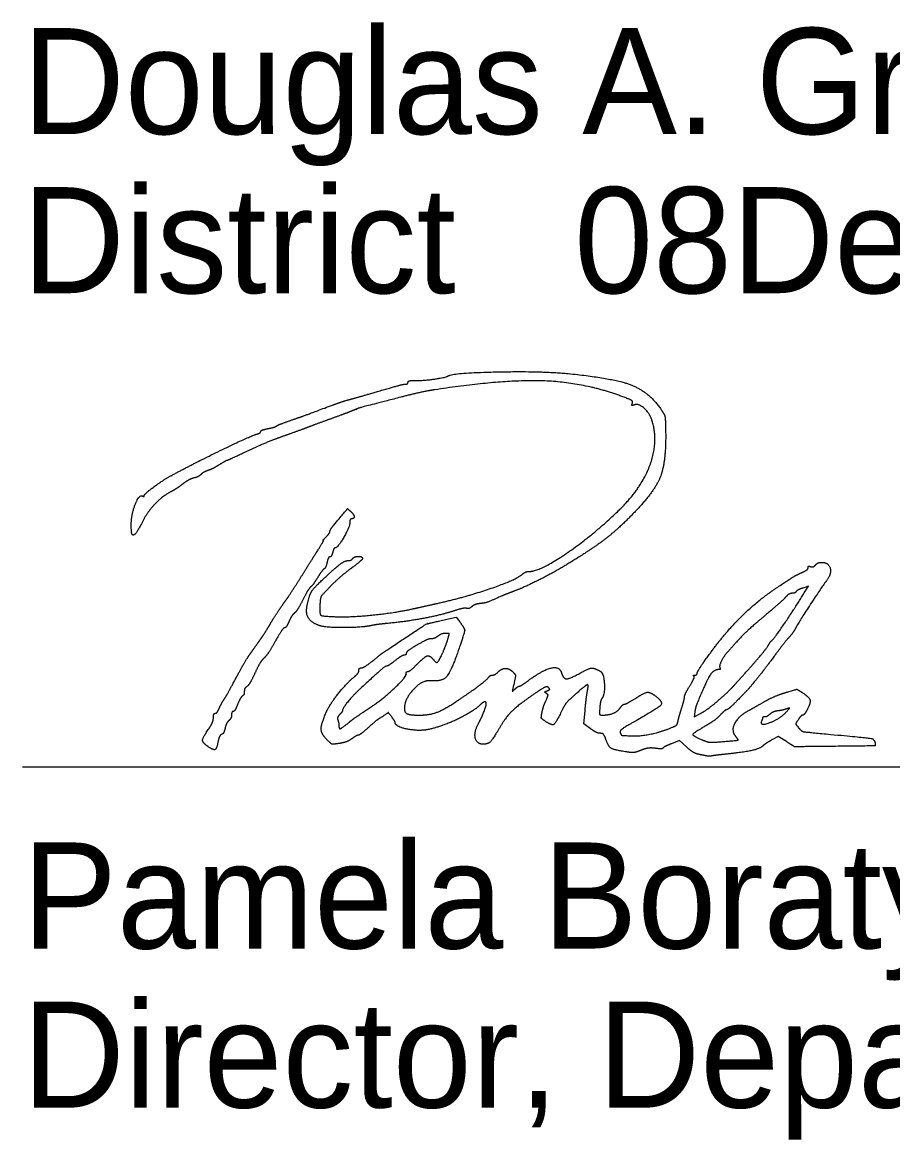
# Model space of a CAD drawing. Extents: x 0 to 34, y 0 to 22.
# Drawn here: x 24.528 to 25.676, y 7.301 to 8.775 of the extents above; entities that cross this region are included whole.
import ezdxf

# ---------------------------------------------------------------- set-up
doc = ezdxf.new("R2010")
doc.units = 0
doc.layers.add('SH_Data', color=7, linetype='Continuous')
doc.layers.add('SH_Text', color=7, linetype='Continuous')

msp = doc.modelspace()

# ---------------------------------------------------------------- linework, layer by layer
at = {"layer": 'SH_Data'}
msp.add_line((24.5279, 7.7928), (28.0279, 7.7928), dxfattribs=at)
at = {"layer": 'SH_Text'}
for points in [[(25.5597, 8.0222), (25.5651, 8.0312), (25.5577, 8.0286)], [(25.0824, 7.9861), (25.1004, 7.9901), (25.1051, 7.9839)], [(25.2773, 7.8433), (25.269, 7.8496), (25.2704, 7.8667)], [(25.4153, 7.8652), (25.4143, 7.8588), (25.4229, 7.8632)], [(25.5361, 7.8259), (25.5255, 7.8327), (25.5171, 7.8282)], [(25.4043, 7.8189), (25.3951, 7.8272), (25.3845, 7.8231)]]:
    msp.add_lwpolyline(points, dxfattribs=at)
for points in [[(25.0458, 8.3024), (25.0554, 8.3022), (25.0864, 8.3065), (25.0898, 8.3086)], [(25.0898, 8.3086), (25.0966, 8.3128), (25.2136, 8.3151), (25.248, 8.3117)], [(25.248, 8.3117), (25.3072, 8.3059), (25.3548, 8.2876), (25.3706, 8.2646)], [(24.9612, 8.2779), (24.9665, 8.2793), (24.9839, 8.2843), (25, 8.2891)], [(25, 8.2891), (25.0161, 8.2938), (25.031, 8.2977), (25.033, 8.2977)], [(25.0716, 8.2902), (25.0623, 8.2888), (25.0424, 8.2844), (25.0272, 8.2805)], [(25.033, 8.2977), (25.0351, 8.2977), (25.0368, 8.2988), (25.0368, 8.3002)], [(25.0368, 8.3002), (25.0368, 8.3016), (25.0408, 8.3026), (25.0458, 8.3024)], [(25.3205, 8.281), (25.2699, 8.3), (25.1619, 8.304), (25.0716, 8.2902)], [(24.9372, 8.2701), (24.9451, 8.273), (24.9559, 8.2766), (24.9612, 8.2779)], [(25.0272, 8.2805), (24.9762, 8.2673), (24.9719, 8.2661), (24.9612, 8.2617)], [(25.3328, 8.2724), (25.3338, 8.2749), (25.3303, 8.2773), (25.3205, 8.281)], [(24.8808, 8.2495), (24.8955, 8.2546), (24.9019, 8.2569), (24.9372, 8.2701)], [(24.9612, 8.2617), (24.9585, 8.2606), (24.9483, 8.2568), (24.9384, 8.2532)], [(25.3352, 8.2703), (25.3326, 8.2693), (25.3319, 8.2699), (25.3328, 8.2724)], [(25.3586, 8.2504), (25.3553, 8.2601), (25.3409, 8.2725), (25.3352, 8.2703)], [(25.3706, 8.2646), (25.3755, 8.2573), (25.3764, 8.253), (25.3768, 8.2351)], [(24.8628, 8.2423), (24.8641, 8.2433), (24.8722, 8.2465), (24.8808, 8.2495)], [(24.9384, 8.2532), (24.9285, 8.2496), (24.9134, 8.2441), (24.9048, 8.2408)], [(25.3131, 8.1292), (25.344, 8.1586), (25.3679, 8.2221), (25.3586, 8.2504)], [(24.7248, 8.1773), (24.755, 8.1936), (24.8286, 8.2292), (24.837, 8.2317)], [(24.837, 8.2317), (24.84, 8.2325), (24.8424, 8.2341), (24.8424, 8.2352)], [(24.8424, 8.2352), (24.8424, 8.2363), (24.8464, 8.2379), (24.8514, 8.2389)], [(24.8514, 8.2389), (24.8563, 8.2398), (24.8615, 8.2413), (24.8628, 8.2423)], [(24.9048, 8.2408), (24.8962, 8.2376), (24.88, 8.2317), (24.8688, 8.2277)], [(25.3768, 8.2351), (25.3775, 8.1943), (25.3614, 8.1546), (25.332, 8.1248)], [(24.8688, 8.2277), (24.8576, 8.2237), (24.8372, 8.2152), (24.8236, 8.2087)], [(24.8236, 8.2087), (24.8099, 8.2022), (24.7983, 8.1969), (24.7977, 8.1969)], [(24.7877, 8.1913), (24.7828, 8.1882), (24.7761, 8.1848), (24.7729, 8.1837)], [(24.7977, 8.1969), (24.7971, 8.1969), (24.7927, 8.1944), (24.7877, 8.1913)], [(24.6888, 8.1507), (24.6888, 8.1528), (24.7142, 8.1716), (24.7248, 8.1773)], [(24.754, 8.1738), (24.7505, 8.1729), (24.7438, 8.1693), (24.7392, 8.1657)], [(24.7637, 8.1786), (24.7619, 8.1768), (24.7576, 8.1746), (24.754, 8.1738)], [(24.7729, 8.1837), (24.7697, 8.1827), (24.7655, 8.1804), (24.7637, 8.1786)], [(24.7233, 8.1553), (24.7129, 8.15), (24.693, 8.1292), (24.6868, 8.117)], [(24.7392, 8.1657), (24.7346, 8.1621), (24.7274, 8.1574), (24.7233, 8.1553)], [(24.6716, 8.1128), (24.6717, 8.126), (24.6823, 8.1526), (24.6865, 8.15)], [(24.6865, 8.15), (24.6877, 8.1493), (24.6888, 8.1496), (24.6888, 8.1507)], [(24.939, 8.1118), (24.9575, 8.1339), (24.9568, 8.1333), (24.9609, 8.1299)], [(24.9609, 8.1299), (24.9652, 8.1264), (24.9661, 8.1201), (24.9624, 8.1201)], [(25.1964, 8.0505), (25.2105, 8.0505), (25.2786, 8.0964), (25.3131, 8.1292)], [(24.673, 8.0991), (24.6722, 8.0999), (24.6716, 8.1061), (24.6716, 8.1128)], [(24.6868, 8.117), (24.6801, 8.1041), (24.6748, 8.0973), (24.673, 8.0991)], [(24.9336, 8.1031), (24.9336, 8.1043), (24.936, 8.1082), (24.939, 8.1118)], [(24.96, 8.115), (24.96, 8.1095), (24.9441, 8.0817), (24.9409, 8.0817)], [(24.9624, 8.1201), (24.9611, 8.1201), (24.96, 8.1178), (24.96, 8.115)], [(25.332, 8.1248), (25.3134, 8.1059), (25.281, 8.0809), (25.2505, 8.0621)], [(24.9288, 8.0961), (24.9314, 8.0988), (24.9336, 8.1019), (24.9336, 8.1031)], [(24.916, 8.0757), (24.9216, 8.0843), (24.9256, 8.0913), (24.925, 8.0913)], [(24.925, 8.0913), (24.9245, 8.0913), (24.9261, 8.0935), (24.9288, 8.0961)], [(24.9409, 8.0817), (24.9398, 8.0817), (24.9382, 8.079), (24.9374, 8.0757)], [(24.894, 8.0406), (24.9006, 8.0513), (24.9105, 8.067), (24.916, 8.0757)], [(24.9337, 8.0697), (24.9325, 8.0697), (24.9309, 8.0665), (24.93, 8.0625)], [(24.9374, 8.0757), (24.9366, 8.0724), (24.9349, 8.0697), (24.9337, 8.0697)], [(24.9576, 8.0649), (24.9601, 8.0649), (24.9628, 8.066), (24.9636, 8.0673)], [(24.9768, 8.0677), (24.9768, 8.0666), (24.97, 8.0607), (24.9618, 8.0546)], [(24.9636, 8.0673), (24.9654, 8.0702), (24.9768, 8.0705), (24.9768, 8.0677)], [(24.9261, 8.0539), (24.9248, 8.0532), (24.921, 8.048), (24.9176, 8.0425)], [(24.9252, 8.0408), (24.9409, 8.0554), (24.9536, 8.0649), (24.9576, 8.0649)], [(24.93, 8.0625), (24.9291, 8.0586), (24.9274, 8.0547), (24.9261, 8.0539)], [(24.9618, 8.0546), (24.9535, 8.0485), (24.941, 8.0376), (24.934, 8.0304)], [(25.2505, 8.0621), (25.2313, 8.0503), (25.1901, 8.0293), (25.176, 8.0242)], [(25.557, 8.0492), (25.5613, 8.0511), (25.5648, 8.0539), (25.5648, 8.0554)], [(25.5648, 8.0554), (25.5648, 8.057), (25.5663, 8.0576), (25.5682, 8.0569)], [(25.5682, 8.0569), (25.5701, 8.0562), (25.5729, 8.0572), (25.5745, 8.0591)], [(25.5745, 8.0591), (25.5761, 8.061), (25.5798, 8.0625), (25.5827, 8.0625)], [(25.5827, 8.0625), (25.5921, 8.0625), (25.5959, 8.0465), (25.5885, 8.0375)], [(24.8722, 8.0077), (24.8776, 8.0152), (24.8874, 8.03), (24.894, 8.0406)], [(24.9038, 8.0061), (24.9066, 8.0192), (24.9127, 8.0292), (24.9252, 8.0408)], [(24.9176, 8.0425), (24.9142, 8.037), (24.9101, 8.0314), (24.9084, 8.0301)], [(25.0764, 8.0086), (25.1133, 8.0168), (25.1796, 8.0397), (25.1882, 8.0472)], [(25.1882, 8.0472), (25.1903, 8.049), (25.1939, 8.0505), (25.1964, 8.0505)], [(25.528, 8.0321), (25.5469, 8.0444), (25.5488, 8.0455), (25.557, 8.0492)], [(25.5885, 8.0375), (25.5843, 8.0325), (25.5515, 7.982), (25.5483, 7.9758)], [(24.9084, 8.0301), (24.9068, 8.0287), (24.9021, 8.0211), (24.8981, 8.0131)], [(24.934, 8.0304), (24.9233, 8.0195), (24.9211, 8.0158), (24.9206, 8.0076)], [(25.176, 8.0242), (25.1714, 8.0225), (25.1643, 8.0197), (25.1603, 8.018)], [(25.4334, 7.9396), (25.4556, 7.9704), (25.5007, 8.0144), (25.528, 8.0321)], [(25.549, 8.0239), (25.5483, 8.0227), (25.5459, 8.0217), (25.5437, 8.0217)], [(25.5577, 8.0286), (25.5537, 8.0272), (25.5498, 8.0251), (25.549, 8.0239)], [(24.8981, 8.0131), (24.8941, 8.0052), (24.889, 7.9972), (24.8868, 7.9954)], [(25.0428, 8.0011), (25.0507, 8.0029), (25.0658, 8.0062), (25.0764, 8.0086)], [(25.1318, 8.0081), (25.1279, 8.0077), (25.123, 8.0058), (25.121, 8.004)], [(25.1603, 8.018), (25.1433, 8.0105), (25.1384, 8.0088), (25.1318, 8.0081)], [(25.5349, 8.0163), (25.5322, 8.0133), (25.5197, 8.0023), (25.5072, 7.9917)], [(25.5169, 7.9593), (25.5197, 7.9613), (25.5479, 8.0028), (25.5597, 8.0222)], [(25.5437, 8.0217), (25.5415, 8.0217), (25.5375, 8.0193), (25.5349, 8.0163)], [(24.8555, 7.9821), (24.8593, 7.9887), (24.8669, 8.0002), (24.8722, 8.0077)], [(24.8868, 7.9954), (24.8847, 7.9936), (24.8814, 7.9885), (24.8796, 7.9841)], [(24.9192, 7.9793), (24.9087, 7.9832), (24.9016, 7.9956), (24.9038, 8.0061)], [(24.9206, 8.0076), (24.9197, 7.9941), (24.9238, 7.9913), (24.9444, 7.9907)], [(24.9444, 7.9907), (24.9636, 7.9902), (25.0215, 7.9963), (25.0428, 8.0011)], [(25.0962, 7.9981), (25.0797, 7.9928), (25.0346, 7.9843), (25.0108, 7.982)], [(25.1142, 8.0018), (25.1125, 8.0024), (25.1044, 8.0008), (25.0962, 7.9981)], [(25.121, 8.004), (25.1189, 8.0022), (25.1158, 8.0012), (25.1142, 8.0018)], [(24.8425, 7.9615), (24.8458, 7.9662), (24.8517, 7.9755), (24.8555, 7.9821)], [(24.8796, 7.9841), (24.8777, 7.9797), (24.8752, 7.9761), (24.8739, 7.9761)], [(24.9904, 7.9794), (24.9767, 7.9764), (24.9272, 7.9763), (24.9192, 7.9793)], [(25.0108, 7.982), (25.0025, 7.9812), (24.9933, 7.9801), (24.9904, 7.9794)], [(25.0284, 7.9597), (25.06, 7.9807), (25.0614, 7.9814), (25.0824, 7.9861)], [(25.1051, 7.9839), (25.1117, 7.9752), (25.1115, 7.9703), (25.1038, 7.9478)], [(25.5072, 7.9917), (25.4876, 7.9752), (25.4759, 7.9638), (25.4592, 7.9449)], [(24.8739, 7.9761), (24.8726, 7.9761), (24.8672, 7.9682), (24.8618, 7.9586)], [(25.0765, 7.9652), (25.074, 7.9633), (25.07, 7.9617), (25.0678, 7.9617)], [(25.0864, 7.9688), (25.0835, 7.9688), (25.0791, 7.9672), (25.0765, 7.9652)], [(25.0897, 7.9623), (25.0914, 7.9681), (25.091, 7.9689), (25.0864, 7.9688)], [(25.5397, 7.9637), (25.5367, 7.9605), (25.5278, 7.9491), (25.5199, 7.9385)], [(25.5483, 7.9758), (25.5466, 7.9724), (25.5427, 7.9669), (25.5397, 7.9637)], [(24.8289, 7.9423), (24.833, 7.9481), (24.8391, 7.9567), (24.8425, 7.9615)], [(24.8618, 7.9586), (24.8565, 7.9489), (24.8498, 7.9389), (24.847, 7.9364)], [(24.9892, 7.9317), (25.0029, 7.9428), (25.0009, 7.9414), (25.0284, 7.9597)], [(25.0581, 7.9586), (25.0436, 7.9506), (25.0344, 7.9443), (25.0344, 7.9423)], [(25.0678, 7.9617), (25.0656, 7.9617), (25.0612, 7.9603), (25.0581, 7.9586)], [(25.075, 7.9305), (25.0768, 7.9305), (25.0866, 7.9517), (25.0897, 7.9623)], [(25.4817, 7.9164), (25.497, 7.9335), (25.5106, 7.9498), (25.513, 7.9542)], [(25.513, 7.9542), (25.5142, 7.9563), (25.5159, 7.9587), (25.5169, 7.9593)], [(24.81, 7.9101), (24.8163, 7.922), (24.8248, 7.9365), (24.8289, 7.9423)], [(24.847, 7.9364), (24.8441, 7.9338), (24.8386, 7.9247), (24.8347, 7.9161)], [(25.0317, 7.9401), (25.0303, 7.9401), (25.025, 7.9369), (25.02, 7.9329)], [(25.0344, 7.9423), (25.0344, 7.9411), (25.0332, 7.9401), (25.0317, 7.9401)], [(25.0488, 7.9281), (25.0589, 7.9382), (25.0654, 7.9401), (25.0704, 7.9341)], [(25.1038, 7.9478), (25.0935, 7.9179), (25.0815, 7.9048), (25.0656, 7.9062)], [(25.0704, 7.9341), (25.072, 7.9321), (25.0741, 7.9305), (25.075, 7.9305)], [(25.4184, 7.9163), (25.4184, 7.9177), (25.4251, 7.9282), (25.4334, 7.9396)], [(25.4592, 7.9449), (25.4533, 7.9383), (25.4471, 7.9255), (25.4485, 7.9231)], [(25.5199, 7.9385), (25.512, 7.9278), (25.5043, 7.9176), (25.5029, 7.9158)], [(24.9666, 7.9121), (24.9695, 7.9145), (24.972, 7.918), (24.972, 7.9199)], [(24.972, 7.9199), (24.972, 7.9218), (24.9735, 7.9233), (24.9754, 7.9233)], [(25.0088, 7.9257), (25.0069, 7.9257), (24.9985, 7.9184), (24.9732, 7.8952)], [(24.9754, 7.9233), (24.9772, 7.9233), (24.9834, 7.9271), (24.9892, 7.9317)], [(25.02, 7.9329), (25.015, 7.929), (25.01, 7.9257), (25.0088, 7.9257)], [(25.0368, 7.9185), (25.0381, 7.9185), (25.0435, 7.9228), (25.0488, 7.9281)], [(25.1555, 7.9176), (25.1605, 7.9226), (25.1705, 7.9226), (25.1754, 7.9177)], [(25.1935, 7.905), (25.2138, 7.9202), (25.2365, 7.9258), (25.2395, 7.9164)], [(25.2633, 7.916), (25.2752, 7.9226), (25.2825, 7.9233), (25.2907, 7.9187)], [(25.4462, 7.9209), (25.4399, 7.9209), (25.4304, 7.9057), (25.4183, 7.8765)], [(25.4485, 7.9231), (25.4493, 7.9219), (25.4482, 7.9209), (25.4462, 7.9209)], [(24.7946, 7.8825), (24.7968, 7.8858), (24.8037, 7.8982), (24.81, 7.9101)], [(24.8347, 7.9161), (24.8307, 7.9075), (24.826, 7.8996), (24.8242, 7.8986)], [(24.9285, 7.8638), (24.933, 7.8743), (24.9562, 7.9037), (24.9666, 7.9121)], [(24.9883, 7.8719), (25.0039, 7.8823), (25.0344, 7.9111), (25.0344, 7.9154)], [(25.0656, 7.9062), (25.0552, 7.907), (25.032, 7.8817), (25.032, 7.8694)], [(25.0344, 7.9154), (25.0344, 7.9171), (25.0355, 7.9185), (25.0368, 7.9185)], [(25.1004, 7.8788), (25.119, 7.8912), (25.1414, 7.9079), (25.1431, 7.9107)], [(25.1431, 7.9107), (25.1442, 7.9123), (25.1465, 7.9137), (25.1483, 7.9137)], [(25.1483, 7.9137), (25.1501, 7.9137), (25.1534, 7.9155), (25.1555, 7.9176)], [(25.1754, 7.9177), (25.1786, 7.9145), (25.1788, 7.9121), (25.1767, 7.9029)], [(25.1841, 7.8993), (25.1851, 7.8993), (25.1893, 7.9019), (25.1935, 7.905)], [(25.2395, 7.9164), (25.2419, 7.9088), (25.25, 7.9087), (25.2633, 7.916)], [(25.2907, 7.9187), (25.2951, 7.9163), (25.2967, 7.8883), (25.2928, 7.8831)], [(25.4086, 7.8994), (25.4125, 7.9057), (25.415, 7.9115), (25.4142, 7.9123)], [(25.4142, 7.9123), (25.4134, 7.9131), (25.414, 7.9137), (25.4156, 7.9137)], [(25.4156, 7.9137), (25.4171, 7.9137), (25.4184, 7.9149), (25.4184, 7.9163)], [(25.4661, 7.8989), (25.4692, 7.9024), (25.4762, 7.9103), (25.4817, 7.9164)], [(25.5029, 7.9158), (25.4896, 7.8994), (25.485, 7.8942), (25.4732, 7.8821)], [(24.8208, 7.8921), (24.8208, 7.8896), (24.8197, 7.8869), (24.8183, 7.8861)], [(24.8242, 7.8986), (24.8223, 7.8975), (24.8208, 7.8946), (24.8208, 7.8921)], [(24.9732, 7.8952), (24.9641, 7.8868), (24.9504, 7.8697), (24.9504, 7.8668)], [(25.1767, 7.9029), (25.1744, 7.8927), (25.1745, 7.8922), (25.1783, 7.8956)], [(25.1783, 7.8956), (25.1805, 7.8977), (25.1832, 7.8993), (25.1841, 7.8993)], [(25.2222, 7.8972), (25.2204, 7.899), (25.2145, 7.8963), (25.202, 7.8878)], [(25.2194, 7.8896), (25.2172, 7.891), (25.2175, 7.8919), (25.2206, 7.8931)], [(25.2206, 7.8931), (25.2236, 7.8942), (25.224, 7.8954), (25.2222, 7.8972)], [(25.2633, 7.8932), (25.2474, 7.8791), (25.2437, 7.8747), (25.2382, 7.8634)], [(25.2734, 7.8915), (25.2752, 7.901), (25.2726, 7.9014), (25.2633, 7.8932)], [(25.2704, 7.8667), (25.2712, 7.876), (25.2726, 7.8872), (25.2734, 7.8915)], [(25.336, 7.8825), (25.3489, 7.8907), (25.3565, 7.8915), (25.3642, 7.8855)], [(25.4016, 7.8846), (25.4016, 7.8865), (25.4047, 7.8931), (25.4086, 7.8994)], [(25.446, 7.88), (25.4539, 7.8869), (25.4629, 7.8953), (25.4661, 7.8989)], [(25.506, 7.8781), (25.5139, 7.8826), (25.5271, 7.8883), (25.5353, 7.8907)], [(25.5353, 7.8907), (25.5493, 7.895), (25.5505, 7.895), (25.5564, 7.8911)], [(25.5564, 7.8911), (25.566, 7.8848), (25.5684, 7.8774), (25.5638, 7.8684)], [(24.7877, 7.8699), (24.7893, 7.8735), (24.7924, 7.8792), (24.7946, 7.8825)], [(24.812, 7.8751), (24.81, 7.8699), (24.8073, 7.8657), (24.8061, 7.8657)], [(24.8183, 7.8861), (24.8169, 7.8852), (24.8141, 7.8803), (24.812, 7.8751)], [(25.0519, 7.8609), (25.065, 7.8609), (25.0841, 7.868), (25.1004, 7.8788)], [(25.1294, 7.8489), (25.1335, 7.8566), (25.14, 7.8729), (25.14, 7.8756)], [(25.14, 7.8756), (25.14, 7.8787), (25.136, 7.8782), (25.1324, 7.8747)], [(25.202, 7.8878), (25.1823, 7.8743), (25.1651, 7.8573), (25.1568, 7.8429)], [(25.2136, 7.8641), (25.2144, 7.8683), (25.2166, 7.8753), (25.2187, 7.8797)], [(25.2187, 7.8797), (25.2215, 7.886), (25.2217, 7.8882), (25.2194, 7.8896)], [(25.2928, 7.8831), (25.2916, 7.8815), (25.2903, 7.8758), (25.2899, 7.8705)], [(25.3168, 7.8704), (25.3187, 7.8731), (25.3212, 7.8753), (25.3224, 7.8753)], [(25.3224, 7.8753), (25.3236, 7.8753), (25.3297, 7.8786), (25.336, 7.8825)], [(25.3642, 7.8855), (25.3739, 7.8779), (25.367, 7.87), (25.3354, 7.8522)], [(25.3981, 7.8705), (25.4, 7.8765), (25.4016, 7.8828), (25.4016, 7.8846)], [(25.4183, 7.8765), (25.4172, 7.8739), (25.4159, 7.8688), (25.4153, 7.8652)], [(25.4229, 7.8632), (25.4277, 7.8657), (25.4381, 7.8732), (25.446, 7.88)], [(25.4732, 7.8821), (25.4657, 7.8744), (25.4586, 7.8681), (25.4576, 7.8681)], [(25.4864, 7.867), (25.4893, 7.8686), (25.4981, 7.8735), (25.506, 7.8781)], [(24.78, 7.8576), (24.78, 7.8608), (24.7811, 7.8633), (24.7824, 7.8633)], [(24.7824, 7.8633), (24.7838, 7.8633), (24.7862, 7.8663), (24.7877, 7.8699)], [(24.804, 7.8612), (24.804, 7.8587), (24.8024, 7.8554), (24.8005, 7.8538)], [(24.8061, 7.8657), (24.8049, 7.8657), (24.804, 7.8637), (24.804, 7.8612)], [(24.9302, 7.8281), (24.9225, 7.8357), (24.9219, 7.8486), (24.9285, 7.8638)], [(24.9466, 7.8616), (24.9446, 7.8596), (24.9435, 7.8563), (24.9442, 7.8544)], [(24.9504, 7.8668), (24.9504, 7.866), (24.9487, 7.8637), (24.9466, 7.8616)], [(24.9568, 7.8496), (24.9643, 7.8557), (24.9696, 7.8594), (24.9883, 7.8719)], [(25.0154, 7.8584), (25.0109, 7.8642), (25.0108, 7.8642), (25.0041, 7.8597)], [(25.032, 7.8694), (25.032, 7.8642), (25.0398, 7.8609), (25.0519, 7.8609)], [(25.1324, 7.8747), (25.1228, 7.8655), (25.084, 7.8467), (25.0656, 7.8423)], [(25.2182, 7.8526), (25.2132, 7.8559), (25.2124, 7.8578), (25.2136, 7.8641)], [(25.2382, 7.8634), (25.2315, 7.8497), (25.2267, 7.8471), (25.2182, 7.8526)], [(25.2899, 7.8705), (25.2894, 7.8629), (25.2901, 7.8609), (25.2932, 7.8609)], [(25.2932, 7.8609), (25.3016, 7.8609), (25.3136, 7.8658), (25.3168, 7.8704)], [(25.3933, 7.8535), (25.394, 7.8569), (25.3961, 7.8646), (25.3981, 7.8705)], [(25.449, 7.8612), (25.4454, 7.8573), (25.4373, 7.8512), (25.431, 7.8476)], [(25.4576, 7.8681), (25.4565, 7.8681), (25.4526, 7.865), (25.449, 7.8612)], [(25.4694, 7.8327), (25.4633, 7.8401), (25.4731, 7.8598), (25.4864, 7.867)], [(25.5033, 7.8528), (25.5008, 7.8462), (25.5263, 7.8552), (25.5348, 7.8638)], [(25.5144, 7.8621), (25.5122, 7.8601), (25.5091, 7.8585), (25.5076, 7.8585)], [(25.5254, 7.8666), (25.5215, 7.8661), (25.5166, 7.8641), (25.5144, 7.8621)], [(25.5372, 7.8694), (25.5345, 7.8684), (25.5292, 7.8671), (25.5254, 7.8666)], [(25.5348, 7.8638), (25.5403, 7.8694), (25.5408, 7.8707), (25.5372, 7.8694)], [(25.5578, 7.8609), (25.5567, 7.8609), (25.554, 7.8583), (25.5519, 7.8551)], [(25.5638, 7.8684), (25.5616, 7.8643), (25.5589, 7.8609), (25.5578, 7.8609)], [(24.7742, 7.8434), (24.7774, 7.8481), (24.78, 7.8545), (24.78, 7.8576)], [(24.8005, 7.8538), (24.7986, 7.8523), (24.7964, 7.8477), (24.7955, 7.8438)], [(24.9442, 7.8544), (24.945, 7.8525), (24.9456, 7.8494), (24.9456, 7.8475)], [(24.9456, 7.8475), (24.9456, 7.8427), (24.949, 7.8433), (24.9568, 7.8496)], [(25.0041, 7.8597), (24.9959, 7.8544), (24.9933, 7.8523), (24.9821, 7.8423)], [(25.0199, 7.851), (25.0199, 7.8518), (25.0179, 7.8551), (25.0154, 7.8584)], [(25.0656, 7.8423), (25.0527, 7.8392), (25.0201, 7.8454), (25.0199, 7.851)], [(25.1361, 7.8225), (25.1277, 7.8225), (25.1237, 7.8383), (25.1294, 7.8489)], [(25.3354, 7.8522), (25.3222, 7.8448), (25.316, 7.84), (25.3168, 7.8378)], [(25.3806, 7.8428), (25.3894, 7.8462), (25.3923, 7.8486), (25.3933, 7.8535)], [(25.431, 7.8476), (25.4131, 7.8371), (25.412, 7.8339), (25.425, 7.8283)], [(25.5048, 7.8575), (25.5048, 7.857), (25.5041, 7.8548), (25.5033, 7.8528)], [(25.5076, 7.8585), (25.506, 7.8585), (25.5048, 7.8581), (25.5048, 7.8575)], [(25.5519, 7.8551), (25.5484, 7.8497), (25.5484, 7.8489), (25.5523, 7.8442)], [(24.7725, 7.8197), (24.7655, 7.8246), (24.7659, 7.8313), (24.7742, 7.8434)], [(24.7908, 7.8354), (24.7891, 7.8347), (24.787, 7.8306), (24.7862, 7.8262)], [(24.7955, 7.8438), (24.7946, 7.8398), (24.7925, 7.836), (24.7908, 7.8354)], [(24.9714, 7.8345), (24.9703, 7.8345), (24.9665, 7.8324), (24.9629, 7.8298)], [(24.9821, 7.8423), (24.9773, 7.838), (24.9725, 7.8345), (24.9714, 7.8345)], [(25.1568, 7.8429), (25.1486, 7.8288), (25.1422, 7.8225), (25.1361, 7.8225)], [(25.2903, 7.8369), (25.2877, 7.8369), (25.2819, 7.8398), (25.2773, 7.8433)], [(25.2978, 7.8291), (25.296, 7.8343), (25.2934, 7.8369), (25.2903, 7.8369)], [(25.3168, 7.8378), (25.3181, 7.8344), (25.3188, 7.8342), (25.3308, 7.8335)], [(25.3308, 7.8335), (25.3413, 7.8329), (25.3674, 7.8378), (25.3806, 7.8428)], [(25.4518, 7.8259), (25.4713, 7.8275), (25.4731, 7.8281), (25.4694, 7.8327)], [(25.5523, 7.8442), (25.5559, 7.8396), (25.5609, 7.8386), (25.5948, 7.8355)], [(25.5948, 7.8355), (25.6439, 7.8309), (25.6521, 7.8294), (25.6531, 7.8246)], [(24.7862, 7.8262), (24.7843, 7.8164), (24.7801, 7.8144), (24.7725, 7.8197)], [(24.9464, 7.8235), (24.9377, 7.8222), (24.9355, 7.8228), (24.9302, 7.8281)], [(24.9629, 7.8298), (24.9593, 7.8272), (24.9519, 7.8244), (24.9464, 7.8235)], [(25.3232, 7.8126), (25.3082, 7.815), (25.3013, 7.8195), (25.2978, 7.8291)], [(25.3632, 7.8171), (25.3574, 7.8178), (25.3501, 7.8168), (25.3443, 7.8145)], [(25.3733, 7.8174), (25.3729, 7.8165), (25.3683, 7.8164), (25.3632, 7.8171)], [(25.3845, 7.8231), (25.3787, 7.8209), (25.3737, 7.8183), (25.3733, 7.8174)], [(25.4189, 7.8095), (25.4159, 7.8101), (25.4093, 7.8144), (25.4043, 7.8189)], [(25.425, 7.8283), (25.4318, 7.8254), (25.4383, 7.8248), (25.4518, 7.8259)], [(25.5054, 7.8204), (25.5017, 7.8167), (25.4802, 7.8118), (25.4568, 7.8094)], [(25.5171, 7.8282), (25.5125, 7.8257), (25.5072, 7.8222), (25.5054, 7.8204)], [(25.5828, 7.8195), (25.5471, 7.8191), (25.5467, 7.8192), (25.5361, 7.8259)], [(25.6531, 7.8246), (25.6539, 7.8204), (25.6519, 7.8202), (25.5828, 7.8195)], [(25.3443, 7.8145), (25.3373, 7.8117), (25.3318, 7.8112), (25.3232, 7.8126)], [(25.4292, 7.8073), (25.4265, 7.8079), (25.4219, 7.8088), (25.4189, 7.8095)], [(25.4376, 7.807), (25.4356, 7.8067), (25.4318, 7.8068), (25.4292, 7.8073)], [(25.4568, 7.8094), (25.4482, 7.8085), (25.4396, 7.8074), (25.4376, 7.807)]]:
    msp.add_open_spline(points, degree=2, dxfattribs=at)

# ---------------------------------------------------------------- texts
for s, p in [('Douglas A. Gruver, P.E.', (24.5279, 8.6278)), ('District       Deputy Director', (24.5279, 8.4178)), ('              08', (24.5279, 8.4178)), ('Pamela Boratyn', (24.5279, 7.5528)), ('Director, Department of Transportation', (24.5279, 7.3428))]:
    msp.add_text(s, height=0.14, dxfattribs=at).set_placement(p)

doc.saveas('drawing.dxf')
